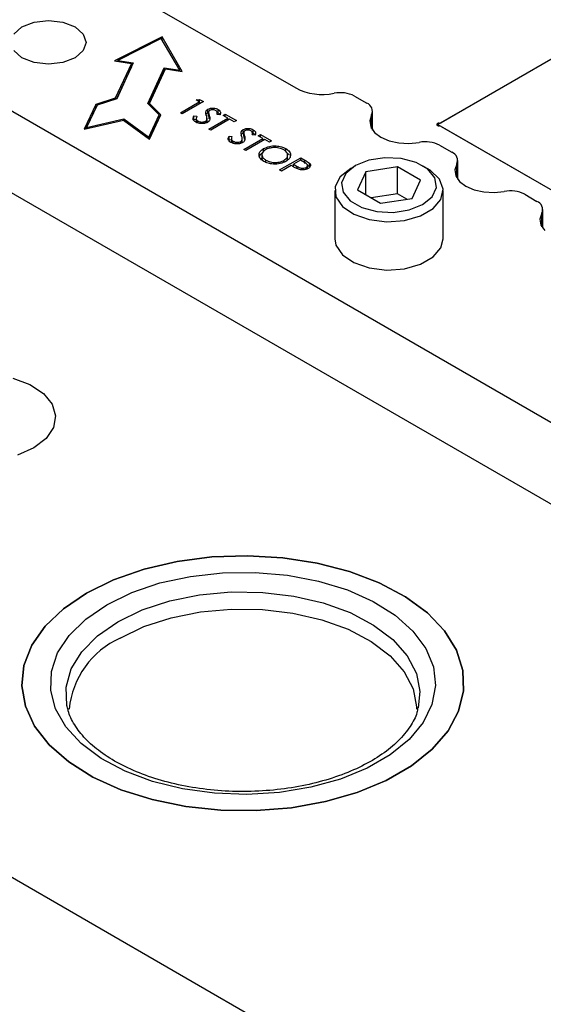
# Model space of a CAD drawing. Header units: inches. Extents: x 1880 to 2363, y -453 to -54.
# Tile 395 of 656: x 2069.28 to 2070.59, y -267.29 to -264.84. Entities that reach past the tile are written whole.
import ezdxf

# ---------------------------------------------------------------- set-up
doc = ezdxf.new("R2010")
doc.units = ezdxf.units.IN
doc.header["$LTSCALE"] = 0.5
doc.header["$MEASUREMENT"] = 0
for name, color, linetype in [('DIE-M-S', 8, 'Continuous'), ('DIE-M-S2', 1, 'Continuous'), ('DSS-M-S', 53, 'Continuous'), ('RAI-M-S', 8, 'Continuous'), ('SVD-M-S', 8, 'Continuous')]:
    doc.layers.add(name, color=color, linetype=linetype)

msp = doc.modelspace()

# ---------------------------------------------------------------- linework, layer by layer
at = {"layer": 'DIE-M-S', "linetype": 'Continuous', "lineweight": 25}
for p, q in [((2070.87853, -264.78105), (2070.3312, -265.09702)), ((2070.32093, -265.10013), (2070.32045, -265.10149)), ((2070.32045, -265.10149), (2070.32093, -265.10285)), ((2070.3223, -265.09899), (2070.32093, -265.10013)), ((2070.32093, -265.10285), (2070.3223, -265.10399)), ((2070.32433, -265.09825), (2070.3223, -265.09899)), ((2070.3223, -265.10399), (2070.32433, -265.10473)), ((2070.3267, -265.09803), (2070.32433, -265.09825)), ((2070.32433, -265.10473), (2070.3267, -265.10495)), ((2070.3267, -265.09961), (2070.3267, -265.09803)), ((2070.3312, -265.10596), (2070.793, -265.37256)), ((2069.26377, -265.73341), (2069.30647, -265.74957)), ((2069.30647, -265.74957), (2069.34003, -265.77179)), ((2069.34003, -265.77179), (2069.36196, -265.79841)), ((2069.36196, -265.79841), (2069.37063, -265.82746)), ((2069.37063, -265.82746), (2069.36541, -265.85678)), ((2069.36541, -265.85678), (2069.34668, -265.88421)), ((2069.34668, -265.88421), (2069.31582, -265.90769)), ((2069.31582, -265.90769), (2069.27514, -265.9255)), ((2067.86449, -266.17201), (2075.01687, -270.30099)), ((2069.84841, -266.17636), (2069.75987, -266.17945)), ((2069.93667, -266.18151), (2069.84841, -266.17636)), ((2069.67334, -266.1907), (2069.59105, -266.20982)), ((2069.75987, -266.17945), (2069.67334, -266.1907)), ((2070.02235, -266.19476), (2069.93667, -266.18151)), ((2070.10324, -266.21578), (2070.02235, -266.19476)), ((2069.59105, -266.20982), (2069.51514, -266.23631)), ((2070.17724, -266.24401), (2070.10324, -266.21578)), ((2069.51514, -266.23631), (2069.44757, -266.26949)), ((2070.24244, -266.27873), (2070.17724, -266.24401)), ((2069.44757, -266.26949), (2069.3901, -266.3085)), ((2070.29714, -266.31904), (2070.24244, -266.27873)), ((2069.3901, -266.3085), (2069.34421, -266.35232)), ((2070.33994, -266.3639), (2070.29714, -266.31904)), ((2069.34421, -266.35232), (2069.31109, -266.39982)), ((2070.36972, -266.41213), (2070.33994, -266.3639)), ((2069.31109, -266.39982), (2069.2916, -266.44978)), ((2070.3857, -266.4625), (2070.36972, -266.41213)), ((2069.2916, -266.44978), (2069.28625, -266.50089)), ((2070.38749, -266.5137), (2070.3857, -266.4625)), ((2069.28625, -266.50089), (2069.29516, -266.55184)), ((2070.37503, -266.5644), (2070.38749, -266.5137)), ((2069.29516, -266.55184), (2069.31812, -266.6013)), ((2070.34864, -266.61329), (2070.37503, -266.5644)), ((2069.31812, -266.6013), (2069.35453, -266.648)), ((2070.30901, -266.6591), (2070.34864, -266.61329)), ((2069.35453, -266.648), (2069.40343, -266.69072)), ((2070.25716, -266.70065), (2070.30901, -266.6591)), ((2069.40343, -266.69072), (2069.46358, -266.72836)), ((2070.19443, -266.73686), (2070.25716, -266.70065)), ((2069.46358, -266.72836), (2069.53341, -266.75994)), ((2070.12246, -266.76679), (2070.19443, -266.73686)), ((2069.53341, -266.75994), (2069.6111, -266.78464)), ((2069.6111, -266.78464), (2069.69466, -266.80183)), ((2069.95842, -266.8049), (2070.04311, -266.78967)), ((2070.04311, -266.78967), (2070.12246, -266.76679)), ((2069.69466, -266.80183), (2069.78191, -266.81107)), ((2069.78191, -266.81107), (2069.87059, -266.8121)), ((2069.87059, -266.8121), (2069.95842, -266.8049))]:
    msp.add_line(p, q, dxfattribs=at)
for centre, start, end in [((2070.32709, -265.08927), 267.45052, 297.91355), ((2070.32709, -265.11371), 62.08645, 92.54948)]:
    msp.add_arc(centre, 0.00877, start, end, dxfattribs=at)
at = {"layer": 'DIE-M-S2', "linetype": 'Continuous', "lineweight": 25}
for p, q in [((2070.87853, -264.78105), (2070.32345, -265.10149)), ((2070.32345, -265.10149), (2070.80075, -265.37703)), ((2070.32345, -265.10449), (2070.32345, -265.10149))]:
    msp.add_line(p, q, dxfattribs=at)
at = {"layer": 'DSS-M-S', "linetype": 'Continuous', "lineweight": 25}
for p, q in [((2069.75987, -266.17945), (2069.84841, -266.17636)), ((2069.84841, -266.17636), (2069.93667, -266.18151)), ((2069.59105, -266.20982), (2069.67334, -266.1907)), ((2069.67334, -266.1907), (2069.75987, -266.17945)), ((2069.93667, -266.18151), (2070.02235, -266.19476)), ((2070.02235, -266.19476), (2070.10324, -266.21578)), ((2069.51514, -266.23631), (2069.59105, -266.20982)), ((2069.70654, -266.22788), (2069.78647, -266.21895)), ((2069.78647, -266.21895), (2069.86786, -266.21796)), ((2069.86786, -266.21796), (2069.94838, -266.22491)), ((2069.94838, -266.22491), (2070.0257, -266.23963)), ((2070.10324, -266.21578), (2070.17724, -266.24401)), ((2069.44757, -266.26949), (2069.51514, -266.23631)), ((2069.56015, -266.26826), (2069.63037, -266.24447)), ((2069.63037, -266.24447), (2069.70654, -266.22788)), ((2070.0257, -266.23963), (2070.0976, -266.26167)), ((2070.17724, -266.24401), (2070.24244, -266.27873)), ((2069.3901, -266.3085), (2069.44757, -266.26949)), ((2069.49791, -266.29855), (2069.56015, -266.26826)), ((2069.65485, -266.28914), (2069.72951, -266.27406)), ((2069.72951, -266.27406), (2069.80764, -266.26692)), ((2069.80764, -266.26692), (2069.88672, -266.26794)), ((2069.88672, -266.26794), (2069.96421, -266.2771)), ((2070.0976, -266.26167), (2070.16201, -266.29041)), ((2069.44543, -266.33448), (2069.49791, -266.29855)), ((2069.58605, -266.31168), (2069.65485, -266.28914)), ((2069.96421, -266.2771), (2070.03762, -266.2941)), ((2070.03762, -266.2941), (2070.1046, -266.3184)), ((2070.16201, -266.29041), (2070.21708, -266.32503)), ((2070.24244, -266.27873), (2070.29714, -266.31904)), ((2069.34421, -266.35232), (2069.3901, -266.3085)), ((2069.52533, -266.34094), (2069.58605, -266.31168)), ((2069.65822, -266.33116), (2069.7315, -266.31635)), ((2069.7315, -266.31635), (2069.80818, -266.30934)), ((2069.80818, -266.30934), (2069.8858, -266.31035)), ((2069.8858, -266.31035), (2069.96187, -266.31934)), ((2069.96187, -266.31934), (2070.03393, -266.33602)), ((2070.1046, -266.3184), (2070.16299, -266.34921)), ((2070.29714, -266.31904), (2070.33994, -266.3639)), ((2069.40423, -266.37502), (2069.44543, -266.33448)), ((2069.47463, -266.376), (2069.52533, -266.34094)), ((2069.59069, -266.35328), (2069.65822, -266.33116)), ((2070.03393, -266.33602), (2070.09967, -266.35987)), ((2070.21708, -266.32503), (2070.26123, -266.36452)), ((2069.31109, -266.39982), (2069.34421, -266.35232)), ((2069.53109, -266.382), (2069.59069, -266.35328)), ((2070.09967, -266.35987), (2070.15697, -266.39011)), ((2070.16299, -266.34921), (2070.21091, -266.38554)), ((2070.26123, -266.36452), (2070.29318, -266.40774)), ((2070.33994, -266.3639), (2070.36972, -266.41213)), ((2069.37548, -266.41899), (2069.40423, -266.37502)), ((2069.4356, -266.41571), (2069.47463, -266.376)), ((2070.15697, -266.39011), (2070.20401, -266.42577)), ((2070.21091, -266.38554), (2070.24682, -266.42622)), ((2069.2916, -266.44978), (2069.31109, -266.39982)), ((2069.36003, -266.46513), (2069.37548, -266.41899)), ((2069.40947, -266.45882), (2069.4356, -266.41571)), ((2070.29318, -266.40774), (2070.31202, -266.45347)), ((2070.36972, -266.41213), (2070.3857, -266.4625)), ((2070.20401, -266.42577), (2070.23925, -266.46571)), ((2070.24682, -266.42622), (2070.26957, -266.46996)), ((2069.28625, -266.50089), (2069.2916, -266.44978)), ((2069.3583, -266.51212), (2069.36003, -266.46513)), ((2069.3971, -266.50392), (2069.40947, -266.45882)), ((2070.23925, -266.46571), (2070.26158, -266.50863)), ((2070.26957, -266.46996), (2070.27842, -266.51534)), ((2070.31202, -266.45347), (2070.3172, -266.50037)), ((2070.3857, -266.4625), (2070.38749, -266.5137)), ((2069.29516, -266.55184), (2069.28625, -266.50089)), ((2069.37035, -266.5586), (2069.3583, -266.51212)), ((2069.39887, -266.54957), (2069.3971, -266.50392)), ((2070.26158, -266.50863), (2070.27028, -266.55317)), ((2070.27842, -266.51534), (2070.27448, -266.55548)), ((2070.3172, -266.50037), (2070.30857, -266.5471)), ((2070.38749, -266.5137), (2070.37503, -266.5644)), ((2069.31812, -266.6013), (2069.29516, -266.55184)), ((2069.39584, -266.60324), (2069.37035, -266.5586)), ((2069.39954, -266.5528), (2069.39887, -266.54957)), ((2069.40097, -266.5588), (2069.39954, -266.5528)), ((2070.27028, -266.55317), (2070.27039, -266.55878)), ((2070.30857, -266.5471), (2070.28639, -266.59232)), ((2070.37503, -266.5644), (2070.34864, -266.61329)), ((2070.28639, -266.59232), (2070.25129, -266.63473)), ((2069.35453, -266.648), (2069.31812, -266.6013)), ((2069.43402, -266.64474), (2069.39584, -266.60324)), ((2070.34864, -266.61329), (2070.30901, -266.6591)), ((2070.25129, -266.63473), (2070.20428, -266.6731)), ((2069.40343, -266.69072), (2069.35453, -266.648)), ((2069.48381, -266.68193), (2069.43402, -266.64474)), ((2070.30901, -266.6591), (2070.25716, -266.70065)), ((2069.46358, -266.72836), (2069.40343, -266.69072)), ((2069.54377, -266.71372), (2069.48381, -266.68193)), ((2070.20428, -266.6731), (2070.14671, -266.70633)), ((2069.61217, -266.73921), (2069.54377, -266.71372)), ((2070.14671, -266.70633), (2070.08025, -266.73347)), ((2070.25716, -266.70065), (2070.19443, -266.73686)), ((2069.53341, -266.75994), (2069.46358, -266.72836)), ((2069.68705, -266.75765), (2069.61217, -266.73921)), ((2070.08025, -266.73347), (2070.00679, -266.75373)), ((2070.19443, -266.73686), (2070.12246, -266.76679)), ((2069.6111, -266.78464), (2069.53341, -266.75994)), ((2069.76626, -266.76853), (2069.68705, -266.75765)), ((2070.00679, -266.75373), (2069.92846, -266.76654)), ((2069.69466, -266.80183), (2069.6111, -266.78464)), ((2069.8475, -266.77152), (2069.76626, -266.76853)), ((2069.92846, -266.76654), (2069.8475, -266.77152)), ((2070.04311, -266.78967), (2069.95842, -266.8049)), ((2070.12246, -266.76679), (2070.04311, -266.78967)), ((2069.78191, -266.81107), (2069.69466, -266.80183)), ((2069.87059, -266.8121), (2069.78191, -266.81107)), ((2069.95842, -266.8049), (2069.87059, -266.8121))]:
    msp.add_line(p, q, dxfattribs=at)
msp.add_arc((2069.61981, -266.57956), 0.21656, 114.18443, 174.49542, dxfattribs=at)
msp.add_open_spline([(2070.27323, -266.55499), (2070.27261, -266.55925), (2070.27034, -266.57484), (2070.25484, -266.60304), (2070.22649, -266.63841), (2070.18563, -266.67201), (2070.13546, -266.70161), (2070.0769, -266.72643), (2070.01151, -266.74566), (2069.94105, -266.75866), (2069.86754, -266.76494), (2069.79308, -266.76429), (2069.71989, -266.7567), (2069.65012, -266.74245), (2069.58585, -266.72205), (2069.52891, -266.6963), (2069.48099, -266.66621), (2069.44298, -266.633), (2069.41685, -266.59805), (2069.40339, -266.57278), (2069.40161, -266.55947), (2069.40138, -266.55778)], degree=3, knots=[0, 0, 0, 0, 0.0209664, 0.0767016, 0.1359809, 0.1935179, 0.2504866, 0.307398, 0.364436, 0.4216468, 0.4789932, 0.5364094, 0.5938187, 0.6511211, 0.7082397, 0.7651077, 0.8216968, 0.8780913, 0.9345298, 0.9916719, 1, 1, 1, 1], dxfattribs=at)
at = {"layer": 'RAI-M-S', "linetype": 'Continuous', "lineweight": 25}
for p, q in [((2069.54457, -264.7653), (2069.96884, -265.01022)), ((2068.79992, -264.80167), (2071.21398, -266.19528)), ((2069.28659, -264.85811), (2069.317, -264.84637)), ((2069.317, -264.84637), (2069.35288, -264.84225)), ((2069.35288, -264.84225), (2069.38875, -264.84637)), ((2069.38875, -264.84637), (2069.41917, -264.85811)), ((2069.26626, -264.87566), (2069.28659, -264.85811)), ((2069.41917, -264.85811), (2069.43949, -264.87566)), ((2069.43949, -264.87566), (2069.44663, -264.89638)), ((2069.44663, -264.89638), (2069.43949, -264.91709)), ((2069.63575, -264.88269), (2069.5173, -264.94279)), ((2069.63388, -264.88672), (2069.52555, -264.94168)), ((2069.6801, -264.96558), (2069.63388, -264.88672)), ((2069.68628, -264.96893), (2069.63575, -264.88269)), ((2069.63575, -264.8899), (2069.63575, -264.88269)), ((2069.28659, -264.93464), (2069.26626, -264.91709)), ((2069.43949, -264.91709), (2069.41917, -264.93464)), ((2069.317, -264.94638), (2069.28659, -264.93464)), ((2069.35288, -264.9505), (2069.317, -264.94638)), ((2069.38875, -264.94638), (2069.35288, -264.9505)), ((2069.41917, -264.93464), (2069.38875, -264.94638)), ((2069.5173, -264.94279), (2069.55929, -264.94929)), ((2069.55929, -264.94929), (2069.51934, -265.03535)), ((2069.56419, -264.94765), (2069.52278, -265.03687)), ((2069.52555, -264.94168), (2069.56419, -264.94765)), ((2069.52555, -264.94407), (2069.52555, -264.94168)), ((2069.55929, -264.95745), (2069.55929, -264.94929)), ((2069.55929, -264.95745), (2069.52236, -265.03701)), ((2069.55929, -264.95506), (2069.56065, -264.95527)), ((2069.60005, -265.04883), (2069.64146, -264.95961)), ((2069.60264, -265.05141), (2069.64146, -264.96777)), ((2069.60434, -265.0485), (2069.64429, -264.96243)), ((2069.64146, -264.95961), (2069.6801, -264.96558)), ((2069.64146, -264.96777), (2069.64146, -264.95961)), ((2069.64146, -264.96777), (2069.64179, -264.96782)), ((2069.64429, -264.96243), (2069.68628, -264.96893)), ((2069.6801, -264.96797), (2069.6801, -264.96558)), ((2069.68102, -264.96812), (2069.6801, -264.96654)), ((2068.79992, -265.00581), (2071.21398, -266.39942)), ((2069.51934, -265.03535), (2069.47035, -265.05168)), ((2069.52278, -265.03687), (2069.47379, -265.0532)), ((2069.51934, -265.03802), (2069.51934, -265.03535)), ((2069.68147, -265.07181), (2069.72867, -265.04456)), ((2069.73878, -265.04417), (2069.68619, -265.07453)), ((2069.72058, -265.03989), (2069.72906, -265.03856)), ((2069.72867, -265.04456), (2069.72058, -265.03989)), ((2069.72867, -265.05001), (2069.72867, -265.04456)), ((2069.72867, -265.04679), (2069.72906, -265.04673)), ((2069.72906, -265.03856), (2069.73878, -265.04417)), ((2069.72906, -265.04673), (2069.72906, -265.03856)), ((2069.72906, -265.04673), (2069.73171, -265.04826)), ((2070.11545, -265.03045), (2070.14594, -265.04805)), ((2069.47035, -265.05168), (2069.44197, -265.11283)), ((2069.47035, -265.05984), (2069.44622, -265.11184)), ((2069.47379, -265.0532), (2069.4479, -265.10896)), ((2069.47035, -265.05984), (2069.47035, -265.05168)), ((2069.47077, -265.05971), (2069.47035, -265.05984)), ((2069.62833, -265.07711), (2069.60005, -265.04883)), ((2069.63263, -265.07678), (2069.60434, -265.0485)), ((2069.60434, -265.05312), (2069.60434, -265.0485)), ((2069.68619, -265.07453), (2069.68147, -265.07181)), ((2069.74504, -265.07225), (2069.74504, -265.06964)), ((2069.75011, -265.07149), (2069.75011, -265.06333)), ((2069.75172, -265.07137), (2069.75172, -265.07953)), ((2069.75172, -265.08001), (2069.75172, -265.07185)), ((2069.7732, -265.07097), (2069.77534, -265.07189)), ((2069.77534, -265.07189), (2069.77534, -265.06372)), ((2070.16058, -265.11506), (2070.16058, -265.06846)), ((2069.44197, -265.11283), (2069.53941, -265.09025)), ((2069.4479, -265.10896), (2069.54071, -265.08746)), ((2069.53941, -265.09025), (2069.60425, -265.13793)), ((2069.54071, -265.08746), (2069.60245, -265.13287)), ((2069.54071, -265.0912), (2069.54071, -265.08746)), ((2069.60245, -265.13287), (2069.62833, -265.07711)), ((2069.60398, -265.13773), (2069.62833, -265.08527)), ((2069.60425, -265.13793), (2069.63263, -265.07678)), ((2069.62833, -265.08527), (2069.62833, -265.07711)), ((2069.63004, -265.08236), (2069.62833, -265.08065)), ((2069.71522, -265.07958), (2069.72233, -265.0806)), ((2069.71522, -265.08774), (2069.71522, -265.07958)), ((2069.71522, -265.08774), (2069.72095, -265.08857)), ((2069.72095, -265.08482), (2069.72095, -265.09503)), ((2069.72511, -265.09772), (2069.72511, -265.09233)), ((2069.74433, -265.09754), (2069.74433, -265.09313)), ((2069.7476, -265.09723), (2069.7476, -265.08906)), ((2069.74788, -265.09587), (2069.74788, -265.08567)), ((2069.75178, -265.07954), (2069.75172, -265.08001)), ((2069.75227, -265.11268), (2069.79947, -265.08543)), ((2069.75355, -265.08711), (2069.75355, -265.07895)), ((2069.80419, -265.08816), (2069.75699, -265.1154)), ((2069.78045, -265.07695), (2069.77295, -265.07635)), ((2069.77342, -265.07639), (2069.77342, -265.07241)), ((2069.788, -265.07882), (2069.7934, -265.0757)), ((2069.79947, -265.08543), (2069.788, -265.07882)), ((2069.7934, -265.0757), (2069.82104, -265.09166)), ((2069.7934, -265.08193), (2069.7934, -265.0757)), ((2069.79947, -265.09088), (2069.79947, -265.08543)), ((2069.79947, -265.08737), (2069.80251, -265.08913)), ((2069.81565, -265.09477), (2069.80419, -265.08816)), ((2069.82104, -265.09166), (2069.81565, -265.09477)), ((2070.1581, -265.07743), (2070.15352, -265.0921)), ((2070.15352, -265.0921), (2070.15601, -265.10693)), ((2070.1581, -265.11119), (2070.1581, -265.07743)), ((2069.4479, -265.11145), (2069.4479, -265.10896)), ((2069.75699, -265.1154), (2069.75227, -265.11268)), ((2069.83269, -265.12285), (2069.83269, -265.12024)), ((2069.83776, -265.12209), (2069.83776, -265.11393)), ((2069.86299, -265.12249), (2069.86299, -265.11432)), ((2070.15601, -265.10693), (2070.1654, -265.1208)), ((2070.1654, -265.1208), (2070.18097, -265.13268)), ((2069.60245, -265.13661), (2069.60245, -265.13287)), ((2069.80287, -265.13018), (2069.80998, -265.1312)), ((2069.80287, -265.13834), (2069.80287, -265.13018)), ((2069.80287, -265.13834), (2069.8086, -265.13917)), ((2069.8086, -265.13542), (2069.8086, -265.14563)), ((2069.81276, -265.14832), (2069.81276, -265.14293)), ((2069.83198, -265.14814), (2069.83198, -265.14373)), ((2069.83525, -265.14783), (2069.83525, -265.13966)), ((2069.83553, -265.14647), (2069.83553, -265.13627)), ((2069.83937, -265.12197), (2069.83937, -265.13013)), ((2069.83937, -265.13061), (2069.83937, -265.12245)), ((2069.83944, -265.13014), (2069.83937, -265.13061)), ((2069.83992, -265.16328), (2069.88712, -265.13603)), ((2069.84121, -265.13771), (2069.84121, -265.12955)), ((2069.89184, -265.13876), (2069.84464, -265.166)), ((2069.8681, -265.12755), (2069.8606, -265.12695)), ((2069.86085, -265.12157), (2069.86299, -265.12249)), ((2069.86108, -265.12699), (2069.86108, -265.12301)), ((2069.87566, -265.12942), (2069.88105, -265.1263)), ((2069.88712, -265.13603), (2069.87566, -265.12942)), ((2069.88105, -265.1263), (2069.90869, -265.14226)), ((2069.88105, -265.13253), (2069.88105, -265.1263)), ((2069.88712, -265.14148), (2069.88712, -265.13603)), ((2069.88712, -265.13797), (2069.89016, -265.13973)), ((2069.9033, -265.14537), (2069.89184, -265.13876)), ((2069.90869, -265.14226), (2069.9033, -265.14537)), ((2070.18097, -265.13268), (2070.20155, -265.14167)), ((2070.20155, -265.14167), (2070.22559, -265.14709)), ((2070.25128, -265.14853), (2070.27668, -265.14589)), ((2069.84464, -265.166), (2069.83992, -265.16328)), ((2069.88891, -265.1685), (2069.88891, -265.16147)), ((2069.94409, -265.16855), (2069.94409, -265.16114)), ((2069.94409, -265.1693), (2069.95362, -265.1776)), ((2070.22559, -265.14709), (2070.25128, -265.14853)), ((2070.32758, -265.15291), (2070.35807, -265.17051)), ((2069.88467, -265.17559), (2069.88467, -265.18579)), ((2069.89443, -265.19546), (2069.89443, -265.19008)), ((2069.92892, -265.21466), (2069.98151, -265.1843)), ((2069.93974, -265.19501), (2069.93974, -265.19051)), ((2069.94739, -265.19089), (2069.94817, -265.18614)), ((2069.94884, -265.1872), (2069.94884, -265.17699)), ((2069.98084, -265.19014), (2069.96331, -265.20026)), ((2069.99046, -265.19569), (2069.98084, -265.19014)), ((2069.98151, -265.1843), (2069.99183, -265.19025)), ((2069.98151, -265.19053), (2069.98151, -265.1843)), ((2069.99183, -265.19842), (2069.99183, -265.19025)), ((2070.37271, -265.23752), (2070.37271, -265.19092)), ((2069.93364, -265.21738), (2069.92892, -265.21466)), ((2069.95791, -265.20337), (2069.93364, -265.21738)), ((2069.96167, -265.20554), (2069.95791, -265.20337)), ((2069.96027, -265.20473), (2069.96331, -265.20297)), ((2069.96331, -265.20026), (2069.9724, -265.20564)), ((2069.96331, -265.20645), (2069.96331, -265.20026)), ((2069.9724, -265.21111), (2069.9724, -265.20564)), ((2069.99503, -265.21313), (2069.99503, -265.20841)), ((2069.9984, -265.2024), (2070.00301, -265.20579)), ((2069.9985, -265.21104), (2069.9985, -265.20248)), ((2070.00301, -265.20579), (2070.00301, -265.19762)), ((2070.00301, -265.20579), (2070.00407, -265.20741)), ((2070.37023, -265.1999), (2070.36565, -265.21456)), ((2070.36565, -265.21456), (2070.36814, -265.22939)), ((2070.37023, -265.23365), (2070.37023, -265.1999)), ((2070.36814, -265.22939), (2070.37753, -265.24326)), ((2070.37753, -265.24326), (2070.3931, -265.25515)), ((2070.3931, -265.25515), (2070.41368, -265.26414)), ((2070.41368, -265.26414), (2070.43772, -265.26955)), ((2070.46341, -265.27099), (2070.48881, -265.26835)), ((2070.43772, -265.26955), (2070.46341, -265.27099)), ((2070.53972, -265.27537), (2070.5702, -265.29297)), ((2070.58484, -265.35999), (2070.58484, -265.31338)), ((2070.58236, -265.32236), (2070.57778, -265.33702)), ((2070.57778, -265.33702), (2070.58028, -265.35185)), ((2070.58236, -265.35612), (2070.58236, -265.32236)), ((2070.58028, -265.35185), (2070.58966, -265.36573))]:
    msp.add_line(p, q, dxfattribs=at)
for centre, radius, start, end in [((2070.03543, -264.88096), 0.14541, 242.74366, 281.54852), ((2070.08003, -265.09921), 0.07735, 62.74366, 101.54852), ((2070.13849, -265.06834), 0.02162, 335.11499, 69.85575), ((2070.29216, -265.22167), 0.07735, 62.74366, 101.54852), ((2070.35062, -265.1908), 0.02162, 335.11499, 69.85575), ((2070.50429, -265.34413), 0.07735, 62.74366, 101.54852), ((2070.56276, -265.31326), 0.02162, 335.11499, 69.85575)]:
    msp.add_arc(centre, radius, start, end, dxfattribs=at)
for points, knots in [([(2069.74504, -265.06964), (2069.74548, -265.06832), (2069.74626, -265.06596), (2069.74893, -265.06413), (2069.75011, -265.06333)], [0, 0, 0, 0, 0.55982163, 1, 1, 1, 1]), ([(2069.74651, -265.07875), (2069.746, -265.07706), (2069.74511, -265.07404), (2069.74506, -265.07099), (2069.74504, -265.06964)], [0, 0, 0, 0, 0.56041269, 1, 1, 1, 1]), ([(2069.74504, -265.07781), (2069.74548, -265.07649), (2069.74626, -265.07412), (2069.74893, -265.0723), (2069.75011, -265.07149)], [0, 0, 0, 0, 0.55982163, 1, 1, 1, 1]), ([(2069.75011, -265.06333), (2069.7522, -265.06238), (2069.75639, -265.06049), (2069.76404, -265.06021), (2069.77058, -265.0614), (2069.77375, -265.06295), (2069.77534, -265.06372)], [0, 0, 0, 0, 0.2795311, 0.5588327, 0.7793486, 1, 1, 1, 1]), ([(2069.75505, -265.06592), (2069.75438, -265.06638), (2069.75303, -265.0673), (2069.75175, -265.06935), (2069.75173, -265.0709), (2069.75172, -265.07185)], [0, 0, 0, 0, 0.2799313, 0.5597794, 1, 1, 1, 1]), ([(2069.75172, -265.07185), (2069.75201, -265.07318), (2069.75253, -265.07555), (2069.75324, -265.07791), (2069.75355, -265.07895)], [0, 0, 0, 0, 0.5599058, 1, 1, 1, 1]), ([(2069.76942, -265.06653), (2069.76827, -265.06596), (2069.76597, -265.06483), (2069.76177, -265.06428), (2069.75783, -265.06462), (2069.75598, -265.06549), (2069.75505, -265.06592)], [0, 0, 0, 0, 0.280299, 0.5598317, 0.7798996, 1, 1, 1, 1]), ([(2069.77295, -265.07635), (2069.77317, -265.07517), (2069.77353, -265.07324), (2069.77334, -265.07051), (2069.77202, -265.06829), (2069.77029, -265.06712), (2069.76942, -265.06653)], [0, 0, 0, 0, 0.34041498, 0.56046302, 0.78018331, 1, 1, 1, 1]), ([(2069.77534, -265.06372), (2069.77708, -265.06499), (2069.77996, -265.06708), (2069.78125, -265.07075), (2069.7812, -265.07386), (2069.7807, -265.07592), (2069.78045, -265.07695)], [0, 0, 0, 0, 0.3387681, 0.558868, 0.7793633, 1, 1, 1, 1]), ([(2069.77534, -265.07189), (2069.7772, -265.07313), (2069.77951, -265.07468), (2069.78017, -265.07663), (2069.7803, -265.077)], [0, 0, 0, 0, 0.8068968, 1, 1, 1, 1]), ([(2069.71972, -265.09544), (2069.71796, -265.09421), (2069.71446, -265.09174), (2069.71243, -265.08599), (2069.71416, -265.08201), (2069.71522, -265.07958)], [0, 0, 0, 0, 0.279885, 0.5596773, 1, 1, 1, 1]), ([(2069.74897, -265.0959), (2069.74653, -265.09697), (2069.74163, -265.09912), (2069.73285, -265.09933), (2069.7252, -265.09814), (2069.72155, -265.09634), (2069.71972, -265.09544)], [0, 0, 0, 0, 0.2791586, 0.5590843, 0.7794417, 1, 1, 1, 1]), ([(2069.72233, -265.0806), (2069.72149, -265.08289), (2069.72032, -265.08608), (2069.72211, -265.09019), (2069.72411, -265.09162), (2069.72511, -265.09233)], [0, 0, 0, 0, 0.5593206, 0.7797817, 1, 1, 1, 1]), ([(2069.72141, -265.09403), (2069.72119, -265.09458), (2069.72089, -265.0953), (2069.72128, -265.09598), (2069.72138, -265.09615)], [0, 0, 0, 0, 0.75582, 1, 1, 1, 1]), ([(2069.72511, -265.09233), (2069.72667, -265.09306), (2069.72978, -265.09452), (2069.73535, -265.0953), (2069.74058, -265.09481), (2069.74308, -265.09369), (2069.74433, -265.09313)], [0, 0, 0, 0, 0.280186, 0.5600563, 0.7801614, 1, 1, 1, 1]), ([(2069.74433, -265.09313), (2069.74524, -265.09245), (2069.74688, -265.09124), (2069.74738, -265.08973), (2069.7476, -265.08906)], [0, 0, 0, 0, 0.5590236, 1, 1, 1, 1]), ([(2069.7476, -265.08906), (2069.74772, -265.08713), (2069.74792, -265.08367), (2069.74694, -265.08025), (2069.74651, -265.07875)], [0, 0, 0, 0, 0.5595057, 1, 1, 1, 1]), ([(2069.75355, -265.07895), (2069.75441, -265.08226), (2069.7556, -265.08688), (2069.75318, -265.09279), (2069.75037, -265.09486), (2069.74897, -265.0959)], [0, 0, 0, 0, 0.5601366, 0.7802692, 1, 1, 1, 1]), ([(2069.75172, -265.08001), (2069.75201, -265.08134), (2069.75253, -265.08372), (2069.75324, -265.08608), (2069.75355, -265.08711)], [0, 0, 0, 0, 0.5599058, 1, 1, 1, 1]), ([(2069.83269, -265.12024), (2069.83313, -265.11892), (2069.83391, -265.11656), (2069.83658, -265.11473), (2069.83776, -265.11393)], [0, 0, 0, 0, 0.5598216, 1, 1, 1, 1]), ([(2069.83416, -265.12935), (2069.83365, -265.12766), (2069.83276, -265.12465), (2069.83271, -265.12159), (2069.83269, -265.12024)], [0, 0, 0, 0, 0.5604127, 1, 1, 1, 1]), ([(2069.83776, -265.11393), (2069.83986, -265.11298), (2069.84405, -265.11109), (2069.85169, -265.11081), (2069.85823, -265.112), (2069.86141, -265.11355), (2069.86299, -265.11432)], [0, 0, 0, 0, 0.27953109, 0.55883274, 0.77934859, 1, 1, 1, 1]), ([(2069.8427, -265.11652), (2069.84203, -265.11698), (2069.84068, -265.1179), (2069.83941, -265.11995), (2069.83939, -265.1215), (2069.83937, -265.12245)], [0, 0, 0, 0, 0.27993133, 0.55977944, 1, 1, 1, 1]), ([(2069.85707, -265.11713), (2069.85592, -265.11656), (2069.85362, -265.11543), (2069.84942, -265.11488), (2069.84548, -265.11522), (2069.84363, -265.11609), (2069.8427, -265.11652)], [0, 0, 0, 0, 0.280299, 0.5598317, 0.7798996, 1, 1, 1, 1]), ([(2069.8606, -265.12695), (2069.86082, -265.12577), (2069.86118, -265.12384), (2069.86099, -265.12111), (2069.85967, -265.11889), (2069.85794, -265.11772), (2069.85707, -265.11713)], [0, 0, 0, 0, 0.340415, 0.560463, 0.7801833, 1, 1, 1, 1]), ([(2069.86299, -265.11432), (2069.86474, -265.11559), (2069.86761, -265.11768), (2069.86891, -265.12135), (2069.86885, -265.12446), (2069.86835, -265.12652), (2069.8681, -265.12755)], [0, 0, 0, 0, 0.3387681, 0.558868, 0.7793633, 1, 1, 1, 1]), ([(2069.80737, -265.14604), (2069.80562, -265.14481), (2069.80211, -265.14234), (2069.80008, -265.13659), (2069.80181, -265.13261), (2069.80287, -265.13018)], [0, 0, 0, 0, 0.279885, 0.5596773, 1, 1, 1, 1]), ([(2069.80998, -265.1312), (2069.80914, -265.13349), (2069.80797, -265.13668), (2069.80976, -265.14079), (2069.81176, -265.14222), (2069.81276, -265.14293)], [0, 0, 0, 0, 0.5593206, 0.7797817, 1, 1, 1, 1]), ([(2069.80906, -265.14463), (2069.80884, -265.14518), (2069.80854, -265.1459), (2069.80893, -265.14658), (2069.80903, -265.14675)], [0, 0, 0, 0, 0.75582, 1, 1, 1, 1]), ([(2069.81276, -265.14293), (2069.81432, -265.14366), (2069.81743, -265.14512), (2069.823, -265.1459), (2069.82823, -265.14542), (2069.83073, -265.14429), (2069.83198, -265.14373)], [0, 0, 0, 0, 0.280186, 0.5600563, 0.7801614, 1, 1, 1, 1]), ([(2069.83198, -265.14373), (2069.83289, -265.14305), (2069.83453, -265.14184), (2069.83503, -265.14033), (2069.83525, -265.13966)], [0, 0, 0, 0, 0.5590236, 1, 1, 1, 1]), ([(2069.83269, -265.12841), (2069.83313, -265.12709), (2069.83391, -265.12472), (2069.83658, -265.1229), (2069.83776, -265.12209)], [0, 0, 0, 0, 0.5598216, 1, 1, 1, 1]), ([(2069.83525, -265.13966), (2069.83537, -265.13773), (2069.83557, -265.13427), (2069.83459, -265.13085), (2069.83416, -265.12935)], [0, 0, 0, 0, 0.5595057, 1, 1, 1, 1]), ([(2069.84121, -265.12955), (2069.84206, -265.13286), (2069.84325, -265.13748), (2069.84083, -265.14339), (2069.83803, -265.14546), (2069.83662, -265.1465)], [0, 0, 0, 0, 0.5601366, 0.7802692, 1, 1, 1, 1]), ([(2069.83937, -265.12245), (2069.83966, -265.12378), (2069.84018, -265.12615), (2069.84089, -265.12851), (2069.84121, -265.12955)], [0, 0, 0, 0, 0.5599058, 1, 1, 1, 1]), ([(2069.83937, -265.13061), (2069.83966, -265.13194), (2069.84018, -265.13432), (2069.84089, -265.13668), (2069.84121, -265.13771)], [0, 0, 0, 0, 0.5599058, 1, 1, 1, 1]), ([(2069.86299, -265.12249), (2069.86485, -265.12373), (2069.86716, -265.12528), (2069.86782, -265.12723), (2069.86795, -265.1276)], [0, 0, 0, 0, 0.8068968, 1, 1, 1, 1]), ([(2069.83662, -265.1465), (2069.83418, -265.14757), (2069.82928, -265.14972), (2069.8205, -265.14993), (2069.81285, -265.14874), (2069.8092, -265.14694), (2069.80737, -265.14604)], [0, 0, 0, 0, 0.2791586, 0.5590843, 0.7794417, 1, 1, 1, 1]), ([(2069.88922, -265.1933), (2069.8856, -265.19069), (2069.87835, -265.18546), (2069.87672, -265.17593), (2069.88016, -265.1675), (2069.88599, -265.16348), (2069.88891, -265.16147)], [0, 0, 0, 0, 0.27966329, 0.55935394, 0.77963639, 1, 1, 1, 1]), ([(2069.8789, -265.18075), (2069.87945, -265.1791), (2069.88085, -265.17487), (2069.88586, -265.17162), (2069.88891, -265.16963)], [0, 0, 0, 0, 0.3902058, 1, 1, 1, 1]), ([(2069.89365, -265.16418), (2069.89074, -265.16632), (2069.8849, -265.17062), (2069.88413, -265.17841), (2069.88725, -265.1852), (2069.89204, -265.18845), (2069.89443, -265.19008)], [0, 0, 0, 0, 0.2794063, 0.559071, 0.7794588, 1, 1, 1, 1]), ([(2069.88891, -265.16147), (2069.89345, -265.1594), (2069.90254, -265.15528), (2069.91898, -265.1541), (2069.93357, -265.15617), (2069.94058, -265.15948), (2069.94409, -265.16114)], [0, 0, 0, 0, 0.279731, 0.5593268, 0.7796805, 1, 1, 1, 1]), ([(2069.93893, -265.16439), (2069.93518, -265.16271), (2069.92768, -265.15937), (2069.91422, -265.15838), (2069.90222, -265.16005), (2069.89651, -265.1628), (2069.89365, -265.16418)], [0, 0, 0, 0, 0.2796353, 0.5593404, 0.7796271, 1, 1, 1, 1]), ([(2069.93974, -265.19051), (2069.94268, -265.18835), (2069.94855, -265.18402), (2069.94938, -265.17615), (2069.94602, -265.16935), (2069.94129, -265.16604), (2069.93893, -265.16439)], [0, 0, 0, 0, 0.2794657, 0.5588585, 0.7794794, 1, 1, 1, 1]), ([(2069.94409, -265.16114), (2069.94778, -265.16377), (2069.95515, -265.16902), (2069.95693, -265.17865), (2069.95333, -265.18717), (2069.94741, -265.19121), (2069.94445, -265.19324)], [0, 0, 0, 0, 0.2797416, 0.5593369, 0.7795714, 1, 1, 1, 1]), ([(2069.88528, -265.18481), (2069.88507, -265.18557), (2069.88445, -265.18784), (2069.88604, -265.19), (2069.8871, -265.19143)], [0, 0, 0, 0, 0.33518084, 1, 1, 1, 1]), ([(2069.94445, -265.19324), (2069.93991, -265.19533), (2069.93082, -265.1995), (2069.91428, -265.20039), (2069.89966, -265.19837), (2069.8927, -265.19499), (2069.88922, -265.1933)], [0, 0, 0, 0, 0.2796248, 0.559352, 0.7795827, 1, 1, 1, 1]), ([(2069.89443, -265.19008), (2069.89815, -265.19178), (2069.90559, -265.19519), (2069.91908, -265.19633), (2069.93113, -265.19464), (2069.93687, -265.19188), (2069.93974, -265.19051)], [0, 0, 0, 0, 0.27981296, 0.55935715, 0.77963582, 1, 1, 1, 1]), ([(2069.99183, -265.19025), (2069.99408, -265.19155), (2069.99811, -265.19385), (2070.00151, -265.19647), (2070.00301, -265.19762)], [0, 0, 0, 0, 0.5603137, 1, 1, 1, 1]), ([(2069.97593, -265.21277), (2069.97313, -265.21152), (2069.96812, -265.20927), (2069.96365, -265.20668), (2069.96167, -265.20554)], [0, 0, 0, 0, 0.5596856, 1, 1, 1, 1]), ([(2069.9724, -265.20564), (2069.9756, -265.20748), (2069.9796, -265.20979), (2069.9861, -265.21054), (2069.99054, -265.21031), (2069.99324, -265.20917), (2069.99503, -265.20841)], [0, 0, 0, 0, 0.4996987, 0.6253044, 0.7510767, 1, 1, 1, 1]), ([(2069.99977, -265.21112), (2069.99791, -265.21205), (2069.9942, -265.21391), (2069.98734, -265.21482), (2069.98103, -265.21433), (2069.97763, -265.21329), (2069.97593, -265.21277)], [0, 0, 0, 0, 0.28009888, 0.55932385, 0.77945788, 1, 1, 1, 1]), ([(2069.99503, -265.20841), (2069.9963, -265.2074), (2069.99821, -265.20588), (2069.99864, -265.2034), (2069.9976, -265.19971), (2069.99363, -265.19748), (2069.99046, -265.19569)], [0, 0, 0, 0, 0.2489932, 0.3747701, 0.5004504, 1, 1, 1, 1]), ([(2070.00301, -265.19762), (2070.00403, -265.19888), (2070.00607, -265.20139), (2070.00583, -265.20535), (2070.00352, -265.20869), (2070.00102, -265.21031), (2069.99977, -265.21112)], [0, 0, 0, 0, 0.279718, 0.55933265, 0.7794932, 1, 1, 1, 1])]:
    msp.add_open_spline(points, degree=3, knots=knots, dxfattribs=at)
at = {"layer": 'SVD-M-S', "linetype": 'Continuous', "lineweight": 25}
for p, q in [((2070.15128, -265.19026), (2070.11754, -265.20389)), ((2070.19107, -265.1841), (2070.15128, -265.19026)), ((2070.2321, -265.18617), (2070.19107, -265.1841)), ((2070.26943, -265.19622), (2070.2321, -265.18617)), ((2070.10595, -265.21059), (2070.08012, -265.23147)), ((2070.11754, -265.20389), (2070.09392, -265.22337)), ((2070.11753, -265.2039), (2070.10593, -265.2106)), ((2070.14399, -265.21917), (2070.12298, -265.26444)), ((2070.22242, -265.20703), (2070.14399, -265.21917)), ((2070.14399, -265.27657), (2070.14399, -265.21917)), ((2070.27983, -265.24018), (2070.22242, -265.20703)), ((2070.22242, -265.27399), (2070.22242, -265.20703)), ((2070.29856, -265.21304), (2070.26943, -265.19622)), ((2070.29688, -265.2106), (2070.28528, -265.2039)), ((2070.30442, -265.21533), (2070.29688, -265.2106)), ((2070.31596, -265.23459), (2070.29856, -265.21304)), ((2070.32717, -265.23737), (2070.30442, -265.21533)), ((2070.08012, -265.23147), (2070.06744, -265.25606)), ((2070.09392, -265.22337), (2070.08326, -265.24634)), ((2070.25881, -265.28545), (2070.27983, -265.24018)), ((2070.31955, -265.25827), (2070.31596, -265.23459)), ((2070.33629, -265.26248), (2070.32717, -265.23737)), ((2070.0664, -265.2657), (2070.0664, -265.38622)), ((2070.06744, -265.25606), (2070.06928, -265.28169)), ((2070.08326, -265.24634), (2070.08685, -265.27003)), ((2070.12298, -265.26444), (2070.18039, -265.29758)), ((2070.30889, -265.28124), (2070.31955, -265.25827)), ((2070.33079, -265.28794), (2070.33629, -265.26248)), ((2070.3364, -265.38622), (2070.3364, -265.2657)), ((2070.06928, -265.28169), (2070.08543, -265.30559)), ((2070.08685, -265.27003), (2070.10425, -265.29158)), ((2070.10425, -265.29158), (2070.13338, -265.30839)), ((2070.22242, -265.27399), (2070.15705, -265.2841)), ((2070.18039, -265.29758), (2070.25881, -265.28545)), ((2070.24576, -265.28747), (2070.22242, -265.27399)), ((2070.28527, -265.30072), (2070.30889, -265.28124)), ((2070.31127, -265.31098), (2070.33079, -265.28794)), ((2070.08543, -265.30559), (2070.11415, -265.32517)), ((2070.13338, -265.30839), (2070.17071, -265.31844)), ((2070.21174, -265.32051), (2070.25153, -265.31436)), ((2070.25153, -265.31436), (2070.28527, -265.30072)), ((2070.27985, -265.32913), (2070.31127, -265.31098)), ((2070.11415, -265.32517), (2070.15233, -265.3383)), ((2070.15233, -265.3383), (2070.19583, -265.34357)), ((2070.17071, -265.31844), (2070.21174, -265.32051)), ((2070.19583, -265.34357), (2070.23993, -265.34039)), ((2070.23993, -265.34039), (2070.27985, -265.32913)), ((2070.0664, -265.38622), (2070.06928, -265.40221)), ((2070.33079, -265.40846), (2070.3364, -265.38622)), ((2070.06928, -265.40221), (2070.08543, -265.42611)), ((2070.31127, -265.43151), (2070.33079, -265.40846)), ((2070.08543, -265.42611), (2070.11415, -265.44569)), ((2070.27985, -265.44965), (2070.31127, -265.43151)), ((2070.11415, -265.44569), (2070.15233, -265.45882)), ((2070.15233, -265.45882), (2070.19583, -265.46409)), ((2070.19583, -265.46409), (2070.23993, -265.46091)), ((2070.23993, -265.46091), (2070.27985, -265.44965))]:
    msp.add_line(p, q, dxfattribs=at)

doc.saveas('drawing.dxf')
